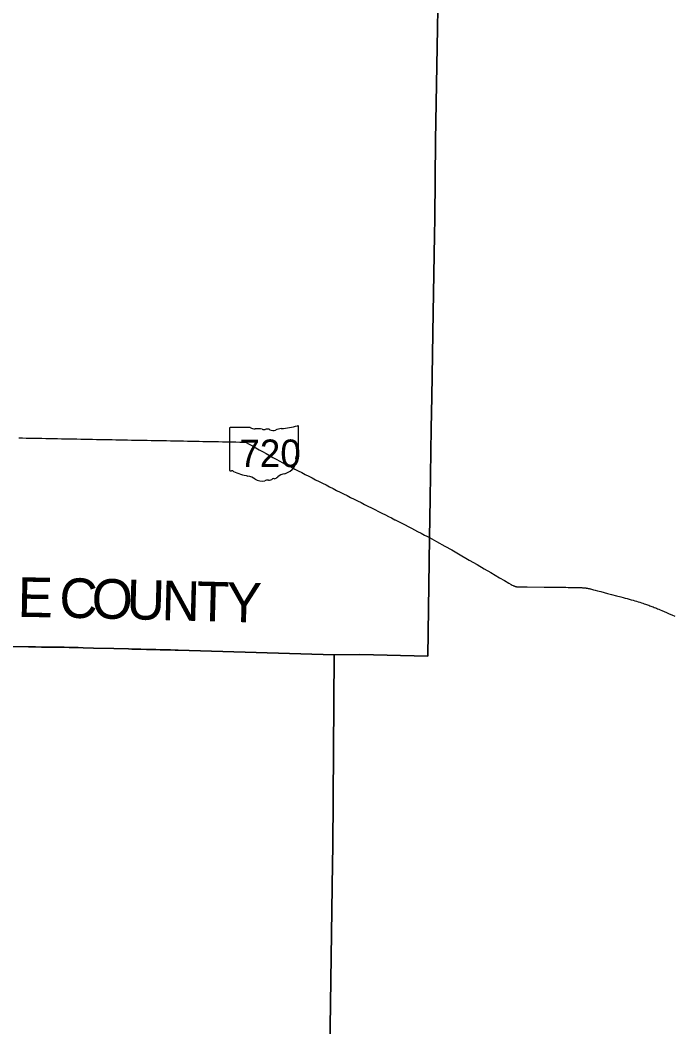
# Model space of a CAD drawing. Extents: x 0 to 34, y 0 to 22.
# Drawn here: x 6.0996 to 6.3645, y 19.2382 to 19.6468 of the extents above; entities that cross this region are included whole.
import ezdxf

# ---------------------------------------------------------------- set-up
doc = ezdxf.new("R2010")
doc.units = 0
for name, color, linetype in [('GM_X_County', 7, 'Continuous'), ('GM_X_County_Text', 7, 'Continuous'), ('GM_X_State_Location', 7, 'Continuous'), ('GM_X_State_Route', 7, 'Continuous'), ('GM_X_State_Shield', 7, 'Continuous')]:
    doc.layers.add(name, color=color, linetype=linetype)

msp = doc.modelspace()

# ---------------------------------------------------------------- linework, layer by layer
at = {"layer": 'GM_X_County'}
for points in [[(6.269083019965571, 19.65133001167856), (6.268916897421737, 19.643535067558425), (6.268171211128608, 19.597972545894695), (6.26790225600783, 19.566442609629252), (6.267798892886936, 19.559429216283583), (6.267210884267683, 19.52817666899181), (6.2665922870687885, 19.493925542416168), (6.266360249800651, 19.481082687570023), (6.2660032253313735, 19.452577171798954), (6.265712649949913, 19.43672940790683), (6.265053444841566, 19.38859652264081), (6.237472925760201, 19.389264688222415), (6.227034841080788, 19.389227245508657), (6.163740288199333, 19.391060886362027), (6.162450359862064, 19.3910825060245), (6.160658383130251, 19.39114684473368), (6.158653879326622, 19.391197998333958), (6.1563867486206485, 19.39124018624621), (6.154595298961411, 19.39128923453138), (6.1508515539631, 19.391392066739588), (6.148584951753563, 19.391457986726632), (6.146897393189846, 19.391495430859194), (6.1448944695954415, 19.39154658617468), (6.143523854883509, 19.39158508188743), (6.137565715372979, 19.391726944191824), (6.129393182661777, 19.3919384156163), (6.125123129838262, 19.392054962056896), (6.123065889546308, 19.392100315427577), (6.119481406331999, 19.392196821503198), (6.117476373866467, 19.392230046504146), (6.114944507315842, 19.392239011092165), (6.110779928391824, 19.392295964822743), (6.108195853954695, 19.392355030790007), (6.105822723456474, 19.392385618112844), (6.1029765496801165, 19.39244204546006), (6.095699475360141, 19.39260922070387)], [(6.225083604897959, 19.219057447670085), (6.226321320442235, 19.304449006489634), (6.226424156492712, 19.311436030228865), (6.227034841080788, 19.389227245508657), (6.237472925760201, 19.389264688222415), (6.265053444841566, 19.38859652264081), (6.265712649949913, 19.43672940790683), (6.2660032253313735, 19.452577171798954), (6.266360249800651, 19.481082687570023), (6.2665922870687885, 19.493925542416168), (6.267210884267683, 19.52817666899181), (6.267798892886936, 19.559429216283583), (6.26790225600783, 19.566442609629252), (6.268171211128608, 19.597972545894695), (6.268916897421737, 19.643535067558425), (6.269083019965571, 19.65133001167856)], [(6.095699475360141, 19.39260922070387), (6.1029765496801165, 19.39244204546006), (6.105822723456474, 19.392385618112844), (6.108195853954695, 19.392355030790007), (6.110779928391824, 19.392295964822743), (6.114944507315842, 19.392239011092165), (6.117476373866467, 19.392230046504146), (6.119481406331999, 19.392196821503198), (6.123065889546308, 19.392100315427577), (6.125123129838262, 19.392054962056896), (6.129393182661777, 19.3919384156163), (6.137565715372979, 19.391726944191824), (6.143523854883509, 19.39158508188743), (6.1448944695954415, 19.39154658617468), (6.146897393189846, 19.391495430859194), (6.148584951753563, 19.391457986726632), (6.1508515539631, 19.391392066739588), (6.154595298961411, 19.39128923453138), (6.1563867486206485, 19.39124018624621), (6.158653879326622, 19.391197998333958), (6.160658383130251, 19.39114684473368), (6.162450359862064, 19.3910825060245), (6.163740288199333, 19.391060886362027), (6.227034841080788, 19.389227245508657), (6.226424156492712, 19.311436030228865), (6.226321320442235, 19.304449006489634), (6.225083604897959, 19.219057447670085)]]:
    msp.add_lwpolyline(points, dxfattribs=at)
at = {"layer": 'GM_X_State_Route'}
for points in [[(6.099049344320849, 19.477250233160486), (6.100493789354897, 19.477222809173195), (6.102075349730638, 19.477192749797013), (6.1036569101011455, 19.47716268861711), (6.105238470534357, 19.47713262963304), (6.106820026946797, 19.4771025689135), (6.108401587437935, 19.47707251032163), (6.109983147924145, 19.477042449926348), (6.11156470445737, 19.4770123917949), (6.113146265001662, 19.476982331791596), (6.114727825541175, 19.476952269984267), (6.116309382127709, 19.476922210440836), (6.1178909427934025, 19.476892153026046), (6.119472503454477, 19.476862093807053), (6.121054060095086, 19.476832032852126), (6.122635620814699, 19.47680197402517), (6.12421718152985, 19.476771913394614), (6.125798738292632, 19.476741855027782), (6.12738029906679, 19.476711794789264), (6.128961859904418, 19.47668173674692), (6.130543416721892, 19.47665167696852), (6.1321249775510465, 19.476621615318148), (6.133706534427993, 19.47659155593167), (6.135288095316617, 19.47656149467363), (6.136869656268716, 19.476531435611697), (6.138451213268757, 19.476501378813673), (6.140032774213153, 19.476471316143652), (6.141614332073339, 19.476441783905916), (6.143195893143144, 19.47641172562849), (6.144777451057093, 19.476382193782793), (6.146359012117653, 19.476352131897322), (6.147940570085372, 19.47632260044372), (6.149522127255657, 19.476292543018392), (6.151103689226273, 19.47626300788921), (6.152685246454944, 19.47623295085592), (6.154266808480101, 19.476203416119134), (6.155848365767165, 19.476173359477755), (6.157429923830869, 19.476143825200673), (6.159011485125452, 19.476113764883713), (6.160593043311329, 19.476084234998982), (6.16217460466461, 19.476054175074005), (6.163230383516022, 19.476034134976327), (6.1642861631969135, 19.476014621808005), (6.165867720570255, 19.475984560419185), (6.167449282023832, 19.475954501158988), (6.169030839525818, 19.4759244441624), (6.170612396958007, 19.47589438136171), (6.172193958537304, 19.475864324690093), (6.173775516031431, 19.47583426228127), (6.17535707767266, 19.475804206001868), (6.176938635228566, 19.475774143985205), (6.178520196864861, 19.475744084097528), (6.180101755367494, 19.475714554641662), (6.181683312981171, 19.475684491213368), (6.183264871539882, 19.47565496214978), (6.184411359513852, 19.475633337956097), (6.1855578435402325, 19.475611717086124), (6.187139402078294, 19.475582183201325), (6.188720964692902, 19.47555265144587), (6.18990541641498, 19.47553050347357), (6.191089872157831, 19.475508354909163), (6.192471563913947, 19.47473787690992), (6.193853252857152, 19.47396740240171), (6.195234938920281, 19.473196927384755), (6.196616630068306, 19.472426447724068), (6.19799831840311, 19.471655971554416), (6.199380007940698, 19.470885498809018), (6.200761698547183, 19.47011502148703), (6.202143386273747, 19.469344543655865), (6.203525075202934, 19.468574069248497), (6.204907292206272, 19.467804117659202), (6.205861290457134, 19.467272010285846), (6.206815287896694, 19.466740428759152), (6.208225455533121, 19.466022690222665), (6.209635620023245, 19.46530495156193), (6.211045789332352, 19.46458720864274), (6.2124559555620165, 19.463869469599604), (6.213866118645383, 19.463151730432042), (6.2152762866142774, 19.462433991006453), (6.216686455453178, 19.461716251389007), (6.218096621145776, 19.46099851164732), (6.219506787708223, 19.460280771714), (6.2209169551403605, 19.45956303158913), (6.222327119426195, 19.45884529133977), (6.223737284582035, 19.458127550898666), (6.22514745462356, 19.457409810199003), (6.226557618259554, 19.456692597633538), (6.227287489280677, 19.456320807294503), (6.228017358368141, 19.455949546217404), (6.229430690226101, 19.455238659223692), (6.230844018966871, 19.45452777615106), (6.232257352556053, 19.45381689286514), (6.233670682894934, 19.45310600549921), (6.23508401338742, 19.452394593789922), (6.236497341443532, 19.451683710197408), (6.237910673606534, 19.450972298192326), (6.239324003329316, 19.450261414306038), (6.24073733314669, 19.44955000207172), (6.242150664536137, 19.44883911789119), (6.243563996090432, 19.448127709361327), (6.2449773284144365, 19.447416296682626), (6.246390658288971, 19.446705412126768), (6.247803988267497, 19.445993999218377), (6.2490490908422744, 19.445367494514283), (6.250294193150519, 19.44474098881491), (6.251703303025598, 19.444021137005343), (6.25177744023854, 19.44398325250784)], [(6.25177744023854, 19.44398325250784), (6.253111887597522, 19.443301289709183), (6.254521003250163, 19.442581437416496), (6.255787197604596, 19.441934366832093), (6.257053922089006, 19.441287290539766), (6.258450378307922, 19.44054424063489), (6.259660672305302, 19.439900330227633), (6.260871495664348, 19.439255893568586), (6.262276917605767, 19.438529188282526), (6.263682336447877, 19.437802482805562), (6.264679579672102, 19.43728725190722), (6.265766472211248, 19.43675672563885)], [(6.265766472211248, 19.43675672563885), (6.2685720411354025, 19.435230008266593), (6.271969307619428, 19.433355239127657), (6.274766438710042, 19.431757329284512), (6.277532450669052, 19.43015467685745), (6.281811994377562, 19.42767449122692), (6.284981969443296, 19.425819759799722), (6.287935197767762, 19.424101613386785), (6.290608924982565, 19.42254589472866), (6.294136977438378, 19.42049340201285), (6.296076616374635, 19.419370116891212), (6.297908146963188, 19.41830906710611), (6.298803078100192, 19.417797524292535), (6.299318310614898, 19.417511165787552), (6.299665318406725, 19.417326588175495), (6.299859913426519, 19.41722691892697), (6.300029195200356, 19.41714781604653), (6.300177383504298, 19.417087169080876), (6.300316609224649, 19.417030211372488), (6.3004700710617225, 19.416974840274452), (6.300630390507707, 19.416925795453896), (6.300755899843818, 19.416897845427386), (6.300902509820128, 19.41687042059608), (6.3010633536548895, 19.416849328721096), (6.301223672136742, 19.416835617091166), (6.3013919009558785, 19.41682506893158), (6.301586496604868, 19.416817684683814), (6.301844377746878, 19.416808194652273), (6.302311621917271, 19.416797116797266), (6.303408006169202, 19.416779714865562), (6.30540301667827, 19.416748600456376), (6.31220651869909, 19.416670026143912), (6.316169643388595, 19.416622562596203), (6.318249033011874, 19.41661148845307), (6.319930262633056, 19.416590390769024), (6.321081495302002, 19.416584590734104), (6.321995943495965, 19.41657878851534), (6.32264459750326, 19.416573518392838), (6.323244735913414, 19.41656824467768), (6.323810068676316, 19.416561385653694), (6.324249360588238, 19.416555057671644), (6.324696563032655, 19.41654873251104), (6.32518437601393, 19.41654029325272), (6.325588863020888, 19.41652605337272), (6.325684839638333, 19.41652447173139)], [(6.325684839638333, 19.41652447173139), (6.325972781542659, 19.416519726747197), (6.326307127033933, 19.416509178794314), (6.326664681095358, 19.4164981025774), (6.326977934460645, 19.41648386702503), (6.3272848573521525, 19.416470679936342), (6.327563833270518, 19.41645644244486), (6.327857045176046, 19.416436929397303), (6.328149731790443, 19.416414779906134), (6.328436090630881, 19.41638894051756), (6.328721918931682, 19.416359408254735), (6.3290799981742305, 19.416319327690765), (6.329266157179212, 19.416290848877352), (6.329503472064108, 19.416256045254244), (6.329761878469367, 19.41621385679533), (6.330033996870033, 19.416164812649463), (6.330292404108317, 19.416116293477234), (6.330522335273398, 19.4160677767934), (6.330820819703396, 19.41600027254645), (6.331087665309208, 19.415935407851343), (6.3313945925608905, 19.41585894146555), (6.331799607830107, 19.415754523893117), (6.332309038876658, 19.41562215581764), (6.332945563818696, 19.415453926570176), (6.33393384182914, 19.41519235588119), (6.335196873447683, 19.414858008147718), (6.337905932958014, 19.41413921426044), (6.339502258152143, 19.413708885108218), (6.341572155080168, 19.413153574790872), (6.343404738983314, 19.412661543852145), (6.344254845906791, 19.41243583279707), (6.345100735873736, 19.41221064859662), (6.345903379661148, 19.41199442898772), (6.346721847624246, 19.411772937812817), (6.347557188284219, 19.411542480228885), (6.3483324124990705, 19.41132784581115), (6.348995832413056, 19.411134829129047), (6.3496977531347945, 19.410930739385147), (6.350357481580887, 19.410733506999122), (6.351074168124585, 19.410518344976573), (6.351670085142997, 19.41033060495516), (6.352288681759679, 19.410128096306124), (6.352843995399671, 19.40993771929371), (6.353384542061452, 19.409752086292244), (6.353785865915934, 19.40960864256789), (6.354221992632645, 19.40945254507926), (6.354693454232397, 19.40927798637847), (6.355163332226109, 19.409102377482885), (6.355545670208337, 19.40895893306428), (6.355977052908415, 19.40879492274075), (6.356451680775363, 19.40860823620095), (6.356892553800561, 19.40843684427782), (6.357363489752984, 19.40824963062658), (6.357797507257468, 19.408072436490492), (6.358289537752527, 19.407867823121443), (6.358767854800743, 19.407669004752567), (6.359328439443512, 19.407431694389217), (6.359972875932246, 19.407153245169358), (6.3609310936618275, 19.40673399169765), (6.361915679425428, 19.406302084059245), (6.362919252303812, 19.405860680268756), (6.363991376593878, 19.405389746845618), (6.365232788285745, 19.404841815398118)]]:
    msp.add_lwpolyline(points, dxfattribs=at)
at = {"layer": 'GM_X_State_Shield'}
for p, q in [((6.184527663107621, 19.481176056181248), (6.184527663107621, 19.46419167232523)), ((6.192994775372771, 19.481468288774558), (6.184802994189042, 19.481468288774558)), ((6.212499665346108, 19.47300444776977), (6.212499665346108, 19.481889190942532)), ((6.212496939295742, 19.473006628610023), (6.212499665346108, 19.47300444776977))]:
    msp.add_line(p, q, dxfattribs=at)
for centre, major_axis, ratio, start_param, end_param in [((6.184848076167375, 19.48121222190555), (0.00032405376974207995, 0), 0.7999999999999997, 1.7126933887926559, 3.283489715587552), ((6.194945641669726, 19.48344000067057), (0.0031431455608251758, 0), 0.8000000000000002, 4.042522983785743, 4.731795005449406), ((6.1959877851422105, 19.47193306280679), (0.011283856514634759, 0), 0.7999999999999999, 1.4047577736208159, 1.6578580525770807), ((6.198549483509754, 19.481300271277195), (0.0009067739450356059, 0), 0.8, 3.836095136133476, 5.185414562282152), ((6.199880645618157, 19.479337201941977), (0.001885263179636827, 0), 0.8000000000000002, 0.9506229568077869, 2.0794050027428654), ((6.202313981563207, 19.482029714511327), (0.0022679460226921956, 0), 0.8, 4.0815607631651, 5.145722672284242), ((6.20631934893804, 19.476280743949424), (0.005967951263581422, 0), 0.8000000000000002, 1.6990113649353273, 2.107814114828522), ((6.2025356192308, 19.504623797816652), (0.029664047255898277, 0), 0.7999999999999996, 4.81439421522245, 5.042368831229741), ((6.212189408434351, 19.481926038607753), (0.00031139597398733, 0), 0.8000000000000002, 6.141151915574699, 7.989035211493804), ((6.212427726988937, 19.472352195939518), (0.0004819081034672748, 0), 0.8000000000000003, 1.8839779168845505, 3.671072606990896), ((6.2093618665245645, 19.471229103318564), (0.00289289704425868, 0), 0.8, 5.934694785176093, 6.69594811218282), ((6.2121674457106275, 19.472970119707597), (0.0003332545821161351, 0), 0.8, 5.054540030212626, 6.418171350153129), ((6.204197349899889, 19.46815603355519), (0.007419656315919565, 0), 0.8000000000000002, 5.1017524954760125, 6.440017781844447), ((6.213615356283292, 19.46928628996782), (0.0021047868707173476, 0), 0.7999999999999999, 2.3877238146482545, 3.2625368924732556), ((6.184850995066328, 19.464154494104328), (0.00032693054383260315, 0), 0.7999999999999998, 3.0012400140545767, 4.508300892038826), ((6.184900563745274, 19.46589213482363), (0.0024948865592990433, 0), 0.8, 4.6659456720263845, 4.897461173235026), ((6.185411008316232, 19.463211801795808), (0.0008996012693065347, 0), 0.8000000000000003, 0.5192071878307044, 1.6278990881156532), ((6.196768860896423, 19.4784715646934), (0.02142156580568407, 0), 0.7999999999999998, 4.195997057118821, 4.488960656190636), ((6.190382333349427, 19.456561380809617), (0.006702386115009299, 0), 0.8, 0.8235188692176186, 1.3235874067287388), ((6.197631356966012, 19.46312753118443), (0.004253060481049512, 0), 0.8000000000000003, 4.0264810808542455, 4.996735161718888), ((6.200088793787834, 19.457255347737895), (0.003494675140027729, 0), 0.7999999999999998, 1.4956620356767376, 1.9409797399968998), ((6.200399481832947, 19.461855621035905), (0.002266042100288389, 0), 0.8, 4.691043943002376, 5.507373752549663), ((6.202449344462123, 19.46021069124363), (0.000637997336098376, 0), 0.8000000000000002, 1.1475841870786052, 2.315151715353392), ((6.2021773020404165, 19.46254554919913), (0.002397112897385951, 0), 0.8000000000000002, 4.93706856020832, 5.642249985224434), ((6.207325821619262, 19.459423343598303), (0.004063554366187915, 0), 0.8000000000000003, 1.6476453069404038, 2.4884337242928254)]:
    msp.add_ellipse(centre, major_axis=major_axis, ratio=ratio, start_param=start_param, end_param=end_param, dxfattribs=at)

# ---------------------------------------------------------------- texts
at = {"layer": 'GM_X_County_Text'}
for s, height, rotation, p in [('E', 0.016074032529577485, 358.960144, (6.098466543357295, 19.40463082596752)), ('C', 0.016074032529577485, 358.713295, (6.115348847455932, 19.404320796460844)), ('O', 0.016074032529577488, 358.57347500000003, (6.128419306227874, 19.40402723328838)), ('U', 0.016074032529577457, 358.507382, (6.142625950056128, 19.403673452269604)), ('N', 0.016074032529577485, 358.49488099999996, (6.156836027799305, 19.403303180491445)), ('T', 0.016074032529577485, 358.493004, (6.17104689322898, 19.402929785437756)), ('Y', 0.016074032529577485, 358.492707, (6.183066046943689, 19.402613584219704))]:
    msp.add_text(s, height=height, rotation=rotation, dxfattribs=at).set_placement(p)
at = {"layer": 'GM_X_State_Location'}
for s, p in [('s', (6.198199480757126, 19.47155472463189)), ('r', (6.198198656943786, 19.47155472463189))]:
    msp.add_text(s, height=1.6074032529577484e-05, dxfattribs=at).set_placement(p)
msp.add_text('720', height=1.6074032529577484e-05, rotation=1.0000000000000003e-05, dxfattribs=at).set_placement((6.19252496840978, 19.470385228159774))
at = {"layer": 'GM_X_State_Shield'}
msp.add_text('720', height=0.011189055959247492, dxfattribs=at).set_placement((6.188512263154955, 19.465389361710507))

doc.saveas('drawing.dxf')
